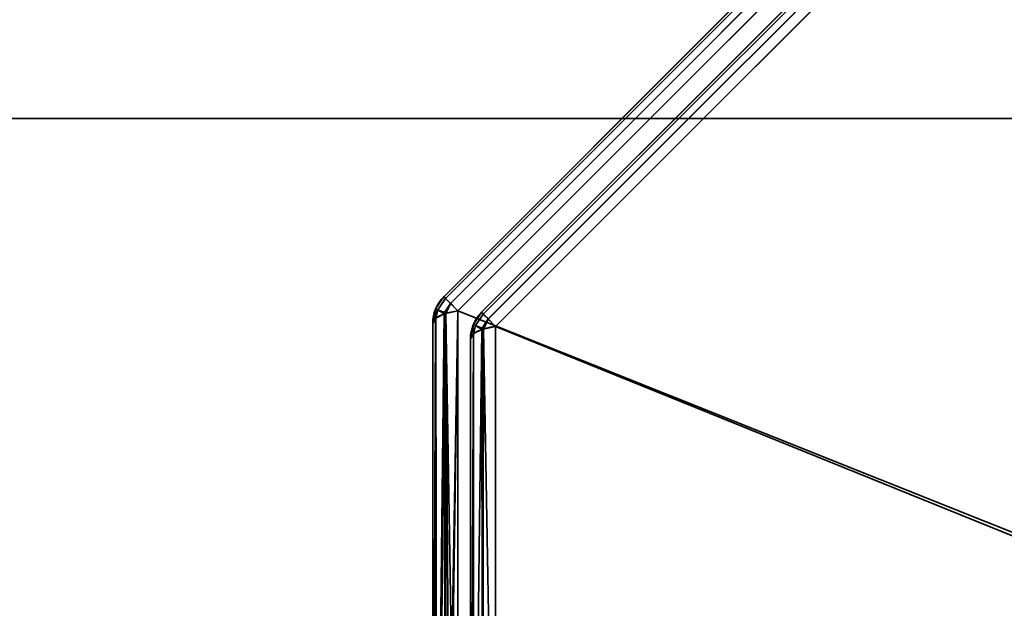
# Model space of a CAD drawing. Header units: millimetres. Extents: x -508 to 6708, y -110 to 248.
# Tile 1026 of 1056: x 2553 to 2571, y -14 to -3. Entities that reach past the tile are written whole.
import ezdxf

# ---------------------------------------------------------------- set-up
doc = ezdxf.new("R2010")
doc.units = ezdxf.units.MM
doc.layers.add('151', color=7, linetype='Continuous', true_color=0xffffff)

# ---------------------------------------------------------------- blocks, each defined once
blk = doc.blocks.new('UG_SURFACE_003')
at = {"layer": '151', "color": 252, "linetype": 'Continuous', "lineweight": 35}
for points in [[(3607.5, -5.3, 2215.25), (3607.5, 229.4, 2215.25), (2392.5, 229.4, 2215.25), (2392.5, -5.3, 2215.25)], [(2542.5, -5.3, 2065.25), (2542.5, 229.4, 2065.25), (3457.5, 229.4, 2065.25), (3457.5, -5.3, 2065.25)], [(3607.5, -5.3, 2215.25), (2392.5, -5.3, 2215.25), (2542.5, -5.3, 2065.25), (3457.5, -5.3, 2065.25)]]:
    blk.add_3dface(points, dxfattribs=at)
blk = doc.blocks.new('UG_SURFACE_307')
at = {"layer": '151', "color": 252, "linetype": 'Continuous', "lineweight": 35}
for points in [[(2532, -5.3, 2075.25), (3468, -5.3, 2075.25), (3466.5, -5.3, 2073.75), (2533.5, -5.3, 2073.75)], [(2532, -5.3, 2075.25), (2532, -22.22, 2075.25), (3468, -22.22, 2075.25), (3468, -5.3, 2075.25)], [(2533.5, -5.3, 2073.75), (3466.5, -5.3, 2073.75), (3466.5, -22.22, 2073.75), (2533.5, -22.22, 2073.75)]]:
    blk.add_3dface(points, dxfattribs=at)
blk = doc.blocks.new('UG_SURFACE_318')
at = {"layer": '151', "color": 252, "linetype": 'Continuous', "lineweight": 35}
for points in [[(2560.596, -8.637, 1157.986), (2570.637, 1.404, 1157.986), (2570.605, 1.436, 1157.739), (2560.564, -8.605, 1157.739)], [(2570.637, 1.404, 1010.514), (2560.596, -8.637, 1010.514), (2560.564, -8.605, 1010.761), (2570.605, 1.436, 1010.761)], [(2570.605, 1.436, 1157.739), (2570.605, 1.436, 1010.761), (2560.564, -8.605, 1010.761), (2560.564, -8.605, 1157.739)], [(2570.637, 1.404, 1157.987), (2570.637, 1.404, 1157.986), (2560.596, -8.637, 1157.986), (2560.596, -8.637, 1157.987)], [(2560.596, -8.637, 1157.987), (2560.688, -8.729, 1158.201), (2570.729, 1.312, 1158.201), (2570.637, 1.404, 1157.987)], [(2570.637, 1.404, 1010.513), (2570.729, 1.312, 1010.299), (2560.688, -8.729, 1010.299), (2560.596, -8.637, 1010.513)], [(2560.596, -8.637, 1010.513), (2560.596, -8.637, 1010.514), (2570.637, 1.404, 1010.514), (2570.637, 1.404, 1010.513)], [(2570.73, 1.311, 1158.204), (2570.729, 1.312, 1158.201), (2560.688, -8.729, 1158.201), (2560.689, -8.73, 1158.204)], [(2560.689, -8.73, 1010.296), (2560.688, -8.729, 1010.299), (2570.729, 1.312, 1010.299), (2570.73, 1.311, 1010.296)], [(2560.689, -8.73, 1158.204), (2560.827, -8.868, 1158.357), (2570.868, 1.173, 1158.357), (2570.73, 1.311, 1158.204)], [(2570.73, 1.311, 1010.296), (2570.868, 1.173, 1010.143), (2560.827, -8.868, 1010.143), (2560.689, -8.73, 1010.296)], [(2570.868, 1.173, 1158.357), (2560.827, -8.868, 1158.357), (2560.827, -22.332, 1163.419), (2580.252, -22.332, 1170.723)], [(2560.827, -8.868, 1010.143), (2570.868, 1.173, 1010.143), (2584.332, 1.173, 1005.08), (2584.332, -18.252, 997.777)], [(2580.252, -22.332, 1170.723), (2584.332, -18.252, 1170.723), (2584.332, 1.173, 1163.419), (2570.868, 1.173, 1158.357)], [(2561.296, -8.927, 1010.935), (2570.927, 0.704, 1010.935), (2570.895, 0.736, 1011.182), (2561.264, -8.895, 1011.182)], [(2570.895, 0.736, 1157.318), (2561.264, -8.895, 1157.318), (2561.264, -8.895, 1011.182), (2570.895, 0.736, 1011.182)], [(2570.927, 0.704, 1157.565), (2561.296, -8.927, 1157.565), (2561.264, -8.895, 1157.318), (2570.895, 0.736, 1157.318)], [(2570.927, 0.704, 1010.933), (2570.927, 0.704, 1010.935), (2561.296, -8.927, 1010.935), (2561.296, -8.927, 1010.933)], [(2561.296, -8.927, 1010.933), (2561.388, -9.019, 1010.72), (2571.018, 0.612, 1010.72), (2570.927, 0.704, 1010.933)], [(2570.927, 0.704, 1157.567), (2571.018, 0.612, 1157.78), (2561.388, -9.019, 1157.78), (2561.296, -8.927, 1157.567)], [(2561.296, -8.927, 1157.567), (2561.296, -8.927, 1157.565), (2570.927, 0.704, 1157.565), (2570.927, 0.704, 1157.567)], [(2571.02, 0.611, 1010.717), (2571.018, 0.612, 1010.72), (2561.388, -9.019, 1010.72), (2561.389, -9.02, 1010.717)], [(2561.389, -9.02, 1157.783), (2561.388, -9.019, 1157.78), (2571.018, 0.612, 1157.78), (2571.02, 0.611, 1157.783)], [(2561.389, -9.02, 1010.717), (2561.527, -9.157, 1010.564), (2571.157, 0.473, 1010.564), (2571.02, 0.611, 1010.717)], [(2571.02, 0.611, 1157.783), (2571.157, 0.473, 1157.936), (2561.527, -9.157, 1157.936), (2561.389, -9.02, 1157.783)], [(2561.527, -9.157, 1157.936), (2571.157, 0.473, 1157.936), (2583.868, 0.473, 1162.715), (2584.565, -18.485, 1170.105)], [(2584.565, -18.485, 998.395), (2583.868, 0.473, 1005.785), (2571.157, 0.473, 1010.564), (2561.527, -9.157, 1010.564)], [(2560.413, -8.832, 1010.761), (2560.413, -8.832, 1157.739), (2560.564, -8.605, 1157.739), (2560.564, -8.605, 1010.761)], [(2560.454, -8.851, 1157.987), (2560.596, -8.637, 1157.986), (2560.564, -8.605, 1157.739), (2560.413, -8.832, 1157.739)], [(2560.413, -8.832, 1010.761), (2560.564, -8.605, 1010.761), (2560.596, -8.637, 1010.514), (2560.454, -8.851, 1010.513)], [(2560.454, -8.851, 1157.987), (2560.596, -8.637, 1157.987), (2560.596, -8.637, 1157.986)], [(2560.688, -8.729, 1158.201), (2560.596, -8.637, 1157.987), (2560.454, -8.851, 1157.987), (2560.575, -8.901, 1158.204)], [(2560.575, -8.901, 1010.296), (2560.454, -8.851, 1010.513), (2560.596, -8.637, 1010.513), (2560.688, -8.729, 1010.299)], [(2560.596, -8.637, 1010.514), (2560.596, -8.637, 1010.513), (2560.454, -8.851, 1010.513)], [(2560.575, -8.901, 1158.204), (2560.689, -8.73, 1158.204), (2560.688, -8.729, 1158.201)], [(2560.688, -8.729, 1010.299), (2560.689, -8.73, 1010.296), (2560.575, -8.901, 1010.296)], [(2560.689, -8.73, 1158.204), (2560.575, -8.901, 1158.204), (2560.6, -8.916, 1158.229)], [(2560.6, -8.916, 1010.271), (2560.575, -8.901, 1010.296), (2560.689, -8.73, 1010.296)], [(2560.6, -8.916, 1158.229), (2560.827, -8.868, 1158.357), (2560.689, -8.73, 1158.204)], [(2560.689, -8.73, 1010.296), (2560.827, -8.868, 1010.143), (2560.6, -8.916, 1010.271)], [(2560.412, -8.834, 1010.761), (2560.359, -9.1, 1010.761), (2560.359, -9.1, 1157.739), (2560.412, -8.834, 1157.739)], [(2560.412, -8.834, 1157.739), (2560.359, -9.1, 1157.739), (2560.414, -9.007, 1157.987)], [(2560.414, -9.007, 1010.513), (2560.359, -9.1, 1010.761), (2560.412, -8.834, 1010.761)], [(2560.412, -8.834, 1157.739), (2560.413, -8.832, 1157.739), (2560.413, -8.832, 1010.761), (2560.412, -8.834, 1010.761)], [(2560.413, -8.832, 1157.739), (2560.412, -8.834, 1157.739), (2560.454, -8.851, 1157.987)], [(2560.454, -8.851, 1010.513), (2560.412, -8.834, 1010.761), (2560.413, -8.832, 1010.761)], [(2560.414, -9.007, 1157.987), (2560.454, -8.851, 1157.987), (2560.412, -8.834, 1157.739)], [(2560.412, -8.834, 1010.761), (2560.454, -8.851, 1010.513), (2560.414, -9.007, 1010.513)], [(2560.454, -8.851, 1157.987), (2560.414, -9.007, 1157.987), (2560.417, -9.002, 1158.001)], [(2560.417, -9.002, 1010.499), (2560.414, -9.007, 1010.513), (2560.454, -8.851, 1010.513)], [(2560.454, -8.851, 1157.987), (2560.417, -9.002, 1158.001), (2560.57, -8.926, 1158.202)], [(2560.57, -8.926, 1010.298), (2560.417, -9.002, 1010.499), (2560.454, -8.851, 1010.513)], [(2560.57, -8.926, 1158.202), (2560.417, -9.002, 1158.001), (2560.424, -22.198, 1162.96)], [(2560.433, -22.196, 1005.545), (2560.417, -9.002, 1010.499), (2560.57, -8.926, 1010.298)], [(2560.582, -8.92, 1158.219), (2560.57, -8.926, 1158.202), (2560.424, -22.198, 1162.96)], [(2560.424, -22.198, 1162.96), (2560.432, -22.21, 1163.001), (2560.582, -8.92, 1158.219)], [(2560.432, -22.21, 1163.001), (2560.59, -22.278, 1163.234), (2560.582, -8.92, 1158.219)], [(2560.57, -8.926, 1010.298), (2560.475, -22.236, 1005.41), (2560.433, -22.196, 1005.545)], [(2560.57, -8.926, 1158.202), (2560.575, -8.901, 1158.204), (2560.454, -8.851, 1157.987)], [(2560.454, -8.851, 1010.513), (2560.575, -8.901, 1010.296), (2560.57, -8.926, 1010.298)], [(2560.57, -8.926, 1010.298), (2560.594, -22.276, 1005.272), (2560.475, -22.236, 1005.41)], [(2560.575, -8.901, 1158.204), (2560.57, -8.926, 1158.202), (2560.582, -8.92, 1158.219)], [(2560.582, -8.92, 1010.281), (2560.57, -8.926, 1010.298), (2560.575, -8.901, 1010.296)], [(2560.57, -8.926, 1010.298), (2560.582, -8.92, 1010.281), (2560.594, -22.276, 1005.272)], [(2560.582, -8.92, 1158.219), (2560.6, -8.916, 1158.229), (2560.575, -8.901, 1158.204)], [(2560.575, -8.901, 1010.296), (2560.6, -8.916, 1010.271), (2560.582, -8.92, 1010.281)], [(2560.6, -8.916, 1158.229), (2560.582, -8.92, 1158.219), (2560.59, -22.278, 1163.234)], [(2560.594, -22.276, 1005.272), (2560.582, -8.92, 1010.281), (2560.6, -8.916, 1010.271)], [(2560.827, -8.868, 1158.357), (2560.6, -8.916, 1158.229), (2560.59, -22.278, 1163.234)], [(2560.59, -22.278, 1163.234), (2560.627, -22.294, 1163.288), (2560.827, -8.868, 1158.357)], [(2560.6, -8.916, 1010.271), (2560.693, -22.31, 1005.157), (2560.594, -22.276, 1005.272)], [(2560.6, -8.916, 1010.271), (2560.827, -8.868, 1010.143), (2560.827, -22.332, 1005.08)], [(2560.6, -8.916, 1010.271), (2560.827, -22.332, 1005.08), (2560.693, -22.31, 1005.157)], [(2560.627, -22.294, 1163.288), (2560.827, -22.332, 1163.419), (2560.827, -8.868, 1158.357)], [(2584.332, -18.252, 997.777), (2580.252, -22.332, 997.777), (2560.827, -22.332, 1005.08), (2560.827, -8.868, 1010.143)], [(2561.113, -9.122, 1157.318), (2561.113, -9.122, 1011.182), (2561.264, -8.895, 1011.182), (2561.264, -8.895, 1157.318)], [(2561.154, -9.141, 1010.933), (2561.296, -8.927, 1010.935), (2561.264, -8.895, 1011.182), (2561.113, -9.122, 1011.182)], [(2561.113, -9.122, 1157.318), (2561.264, -8.895, 1157.318), (2561.296, -8.927, 1157.565), (2561.154, -9.141, 1157.567)], [(2561.154, -9.141, 1010.933), (2561.296, -8.927, 1010.933), (2561.296, -8.927, 1010.935)], [(2561.388, -9.019, 1010.72), (2561.296, -8.927, 1010.933), (2561.154, -9.141, 1010.933), (2561.275, -9.191, 1010.717)], [(2561.275, -9.191, 1157.783), (2561.154, -9.141, 1157.567), (2561.296, -8.927, 1157.567), (2561.388, -9.019, 1157.78)], [(2561.296, -8.927, 1157.565), (2561.296, -8.927, 1157.567), (2561.154, -9.141, 1157.567)], [(2560.417, -9.002, 1158.001), (2560.414, -9.007, 1157.987), (2560.359, -22.1, 1162.627)], [(2560.359, -22.1, 1162.627), (2560.424, -22.198, 1162.96), (2560.417, -9.002, 1158.001)], [(2560.414, -9.007, 1157.987), (2560.359, -9.1, 1157.739), (2560.359, -22.1, 1162.627)], [(2560.414, -9.007, 1010.513), (2560.364, -22.131, 1005.768), (2560.359, -22.1, 1005.873)], [(2560.359, -22.1, 1005.873), (2560.359, -9.1, 1010.761), (2560.414, -9.007, 1010.513)], [(2560.359, -22.1, 1005.873), (2560.359, -22.1, 1162.627), (2560.359, -9.1, 1157.739), (2560.359, -9.1, 1010.761)], [(2560.414, -9.007, 1010.513), (2560.433, -22.196, 1005.545), (2560.364, -22.131, 1005.768)], [(2560.414, -9.007, 1010.513), (2560.417, -9.002, 1010.499), (2560.433, -22.196, 1005.545)], [(2561.112, -9.123, 1157.318), (2561.059, -9.39, 1157.318), (2561.059, -9.39, 1011.182), (2561.112, -9.123, 1011.182)], [(2561.112, -9.123, 1011.182), (2561.059, -9.39, 1011.182), (2561.114, -9.297, 1010.934)], [(2561.114, -9.297, 1157.566), (2561.059, -9.39, 1157.318), (2561.112, -9.123, 1157.318)], [(2561.112, -9.123, 1011.182), (2561.113, -9.122, 1011.182), (2561.113, -9.122, 1157.318), (2561.112, -9.123, 1157.318)], [(2561.113, -9.122, 1011.182), (2561.112, -9.123, 1011.182), (2561.154, -9.141, 1010.933)], [(2561.154, -9.141, 1157.567), (2561.112, -9.123, 1157.318), (2561.113, -9.122, 1157.318)], [(2561.114, -9.297, 1010.934), (2561.154, -9.141, 1010.933), (2561.112, -9.123, 1011.182)], [(2561.112, -9.123, 1157.318), (2561.154, -9.141, 1157.567), (2561.114, -9.297, 1157.566)], [(2561.275, -9.191, 1010.717), (2561.389, -9.02, 1010.717), (2561.388, -9.019, 1010.72)], [(2561.388, -9.019, 1157.78), (2561.389, -9.02, 1157.783), (2561.275, -9.191, 1157.783)], [(2561.389, -9.02, 1010.717), (2561.275, -9.191, 1010.717), (2561.3, -9.206, 1010.692)], [(2561.3, -9.206, 1157.808), (2561.275, -9.191, 1157.783), (2561.389, -9.02, 1157.783)], [(2561.3, -9.206, 1010.692), (2561.527, -9.157, 1010.564), (2561.389, -9.02, 1010.717)], [(2561.389, -9.02, 1157.783), (2561.527, -9.157, 1157.936), (2561.3, -9.206, 1157.808)], [(2561.059, -22.1, 1006.403), (2561.117, -22.002, 1006.141), (2561.117, -9.291, 1010.92), (2561.114, -9.297, 1010.934)], [(2561.114, -9.297, 1010.934), (2561.059, -9.39, 1011.182), (2561.059, -22.1, 1006.403)], [(2561.117, -22.002, 1162.359), (2561.059, -22.1, 1162.097), (2561.059, -9.39, 1157.318), (2561.114, -9.297, 1157.566)], [(2561.154, -9.141, 1010.933), (2561.114, -9.297, 1010.934), (2561.117, -9.291, 1010.92)], [(2561.117, -9.291, 1157.58), (2561.114, -9.297, 1157.566), (2561.154, -9.141, 1157.567)], [(2561.114, -9.297, 1157.566), (2561.117, -9.291, 1157.58), (2561.117, -22.002, 1162.359)], [(2561.154, -9.141, 1010.933), (2561.117, -9.291, 1010.92), (2561.27, -9.216, 1010.718)], [(2561.27, -9.216, 1157.781), (2561.117, -9.291, 1157.58), (2561.154, -9.141, 1157.567)], [(2561.117, -22.002, 1006.141), (2561.282, -21.92, 1005.923), (2561.282, -9.209, 1010.702), (2561.27, -9.216, 1010.718)], [(2561.27, -9.216, 1010.718), (2561.117, -9.291, 1010.92), (2561.117, -22.002, 1006.141)], [(2561.282, -21.92, 1162.577), (2561.117, -22.002, 1162.359), (2561.117, -9.291, 1157.58), (2561.27, -9.216, 1157.781)], [(2561.27, -9.216, 1010.718), (2561.275, -9.191, 1010.717), (2561.154, -9.141, 1010.933)], [(2561.154, -9.141, 1157.567), (2561.275, -9.191, 1157.783), (2561.27, -9.216, 1157.781)], [(2561.275, -9.191, 1010.717), (2561.27, -9.216, 1010.718), (2561.282, -9.209, 1010.702)], [(2561.282, -9.209, 1157.798), (2561.27, -9.216, 1157.781), (2561.275, -9.191, 1157.783)], [(2561.27, -9.216, 1157.781), (2561.282, -9.209, 1157.798), (2561.282, -21.92, 1162.577)], [(2561.282, -9.209, 1010.702), (2561.3, -9.206, 1010.692), (2561.275, -9.191, 1010.717)], [(2561.275, -9.191, 1157.783), (2561.3, -9.206, 1157.808), (2561.282, -9.209, 1157.798)], [(2561.282, -21.92, 1005.923), (2561.527, -21.868, 1005.785), (2561.527, -9.157, 1010.564), (2561.3, -9.206, 1010.692)], [(2561.3, -9.206, 1010.692), (2561.282, -9.209, 1010.702), (2561.282, -21.92, 1005.923)], [(2561.527, -21.868, 1162.715), (2561.282, -21.92, 1162.577), (2561.282, -9.209, 1157.798), (2561.3, -9.206, 1157.808)], [(2561.3, -9.206, 1157.808), (2561.527, -9.157, 1157.936), (2561.527, -21.868, 1162.715)], [(2584.565, -18.485, 1170.105), (2580.485, -22.565, 1170.105), (2561.527, -21.868, 1162.715), (2561.527, -9.157, 1157.936)], [(2561.527, -9.157, 1010.564), (2561.527, -21.868, 1005.785), (2580.485, -22.565, 998.395), (2584.565, -18.485, 998.395)], [(2561.059, -9.39, 1157.318), (2561.059, -22.1, 1162.097), (2561.059, -22.1, 1006.403), (2561.059, -9.39, 1011.182)]]:
    blk.add_3dface(points, dxfattribs=at)
blk = doc.blocks.new('UG_SURFACE_342')
at = {"layer": '151', "color": 252, "linetype": 'Continuous', "lineweight": 35}
for points in [[(2560.596, -8.637, 1157.986), (2570.637, 1.404, 1157.986), (2570.605, 1.436, 1157.739), (2560.564, -8.605, 1157.739)], [(2570.637, 1.404, 1010.514), (2560.596, -8.637, 1010.514), (2560.564, -8.605, 1010.761), (2570.605, 1.436, 1010.761)], [(2570.605, 1.436, 1157.739), (2570.605, 1.436, 1010.761), (2560.564, -8.605, 1010.761), (2560.564, -8.605, 1157.739)], [(2570.637, 1.404, 1157.987), (2570.637, 1.404, 1157.986), (2560.596, -8.637, 1157.986), (2560.596, -8.637, 1157.987)], [(2560.596, -8.637, 1157.987), (2560.688, -8.729, 1158.201), (2570.729, 1.312, 1158.201), (2570.637, 1.404, 1157.987)], [(2570.637, 1.404, 1010.513), (2570.729, 1.312, 1010.299), (2560.688, -8.729, 1010.299), (2560.596, -8.637, 1010.513)], [(2560.596, -8.637, 1010.513), (2560.596, -8.637, 1010.514), (2570.637, 1.404, 1010.514), (2570.637, 1.404, 1010.513)], [(2570.73, 1.311, 1158.204), (2570.729, 1.312, 1158.201), (2560.688, -8.729, 1158.201), (2560.689, -8.73, 1158.204)], [(2560.689, -8.73, 1010.296), (2560.688, -8.729, 1010.299), (2570.729, 1.312, 1010.299), (2570.73, 1.311, 1010.296)], [(2560.689, -8.73, 1158.204), (2560.827, -8.868, 1158.357), (2570.868, 1.173, 1158.357), (2570.73, 1.311, 1158.204)], [(2570.73, 1.311, 1010.296), (2570.868, 1.173, 1010.143), (2560.827, -8.868, 1010.143), (2560.689, -8.73, 1010.296)], [(2570.868, 1.173, 1158.357), (2560.827, -8.868, 1158.357), (2560.827, -22.332, 1163.419), (2580.252, -22.332, 1170.723)], [(2560.827, -8.868, 1010.143), (2570.868, 1.173, 1010.143), (2584.332, 1.173, 1005.08), (2584.332, -18.252, 997.777)], [(2580.252, -22.332, 1170.723), (2584.332, -18.252, 1170.723), (2584.332, 1.173, 1163.419), (2570.868, 1.173, 1158.357)], [(2561.296, -8.927, 1010.935), (2570.927, 0.704, 1010.935), (2570.895, 0.736, 1011.182), (2561.264, -8.895, 1011.182)], [(2570.895, 0.736, 1157.318), (2561.264, -8.895, 1157.318), (2561.264, -8.895, 1011.182), (2570.895, 0.736, 1011.182)], [(2570.927, 0.704, 1157.565), (2561.296, -8.927, 1157.565), (2561.264, -8.895, 1157.318), (2570.895, 0.736, 1157.318)], [(2570.927, 0.704, 1010.933), (2570.927, 0.704, 1010.935), (2561.296, -8.927, 1010.935), (2561.296, -8.927, 1010.933)], [(2561.296, -8.927, 1010.933), (2561.388, -9.019, 1010.72), (2571.018, 0.612, 1010.72), (2570.927, 0.704, 1010.933)], [(2570.927, 0.704, 1157.567), (2571.018, 0.612, 1157.78), (2561.388, -9.019, 1157.78), (2561.296, -8.927, 1157.567)], [(2561.296, -8.927, 1157.567), (2561.296, -8.927, 1157.565), (2570.927, 0.704, 1157.565), (2570.927, 0.704, 1157.567)], [(2571.02, 0.611, 1010.717), (2571.018, 0.612, 1010.72), (2561.388, -9.019, 1010.72), (2561.389, -9.02, 1010.717)], [(2561.389, -9.02, 1157.783), (2561.388, -9.019, 1157.78), (2571.018, 0.612, 1157.78), (2571.02, 0.611, 1157.783)], [(2561.389, -9.02, 1010.717), (2561.527, -9.157, 1010.564), (2571.157, 0.473, 1010.564), (2571.02, 0.611, 1010.717)], [(2571.02, 0.611, 1157.783), (2571.157, 0.473, 1157.936), (2561.527, -9.157, 1157.936), (2561.389, -9.02, 1157.783)], [(2561.527, -9.157, 1157.936), (2571.157, 0.473, 1157.936), (2583.868, 0.473, 1162.715), (2584.565, -18.485, 1170.105)], [(2584.565, -18.485, 998.395), (2583.868, 0.473, 1005.785), (2571.157, 0.473, 1010.564), (2561.527, -9.157, 1010.564)], [(2560.413, -8.832, 1010.761), (2560.413, -8.832, 1157.739), (2560.564, -8.605, 1157.739), (2560.564, -8.605, 1010.761)], [(2560.454, -8.851, 1157.987), (2560.596, -8.637, 1157.986), (2560.564, -8.605, 1157.739), (2560.413, -8.832, 1157.739)], [(2560.413, -8.832, 1010.761), (2560.564, -8.605, 1010.761), (2560.596, -8.637, 1010.514), (2560.454, -8.851, 1010.513)], [(2560.454, -8.851, 1157.987), (2560.596, -8.637, 1157.987), (2560.596, -8.637, 1157.986)], [(2560.688, -8.729, 1158.201), (2560.596, -8.637, 1157.987), (2560.454, -8.851, 1157.987), (2560.575, -8.901, 1158.204)], [(2560.575, -8.901, 1010.296), (2560.454, -8.851, 1010.513), (2560.596, -8.637, 1010.513), (2560.688, -8.729, 1010.299)], [(2560.596, -8.637, 1010.514), (2560.596, -8.637, 1010.513), (2560.454, -8.851, 1010.513)], [(2560.575, -8.901, 1158.204), (2560.689, -8.73, 1158.204), (2560.688, -8.729, 1158.201)], [(2560.688, -8.729, 1010.299), (2560.689, -8.73, 1010.296), (2560.575, -8.901, 1010.296)], [(2560.689, -8.73, 1158.204), (2560.575, -8.901, 1158.204), (2560.6, -8.916, 1158.229)], [(2560.6, -8.916, 1010.271), (2560.575, -8.901, 1010.296), (2560.689, -8.73, 1010.296)], [(2560.6, -8.916, 1158.229), (2560.827, -8.868, 1158.357), (2560.689, -8.73, 1158.204)], [(2560.689, -8.73, 1010.296), (2560.827, -8.868, 1010.143), (2560.6, -8.916, 1010.271)], [(2560.412, -8.834, 1010.761), (2560.359, -9.1, 1010.761), (2560.359, -9.1, 1157.739), (2560.412, -8.834, 1157.739)], [(2560.412, -8.834, 1157.739), (2560.359, -9.1, 1157.739), (2560.414, -9.007, 1157.987)], [(2560.414, -9.007, 1010.513), (2560.359, -9.1, 1010.761), (2560.412, -8.834, 1010.761)], [(2560.412, -8.834, 1157.739), (2560.413, -8.832, 1157.739), (2560.413, -8.832, 1010.761), (2560.412, -8.834, 1010.761)], [(2560.413, -8.832, 1157.739), (2560.412, -8.834, 1157.739), (2560.454, -8.851, 1157.987)], [(2560.454, -8.851, 1010.513), (2560.412, -8.834, 1010.761), (2560.413, -8.832, 1010.761)], [(2560.414, -9.007, 1157.987), (2560.454, -8.851, 1157.987), (2560.412, -8.834, 1157.739)], [(2560.412, -8.834, 1010.761), (2560.454, -8.851, 1010.513), (2560.414, -9.007, 1010.513)], [(2560.454, -8.851, 1157.987), (2560.414, -9.007, 1157.987), (2560.417, -9.002, 1158.001)], [(2560.417, -9.002, 1010.499), (2560.414, -9.007, 1010.513), (2560.454, -8.851, 1010.513)], [(2560.454, -8.851, 1157.987), (2560.417, -9.002, 1158.001), (2560.57, -8.926, 1158.202)], [(2560.57, -8.926, 1010.298), (2560.417, -9.002, 1010.499), (2560.454, -8.851, 1010.513)], [(2560.57, -8.926, 1158.202), (2560.417, -9.002, 1158.001), (2560.424, -22.198, 1162.96)], [(2560.433, -22.196, 1005.545), (2560.417, -9.002, 1010.499), (2560.57, -8.926, 1010.298)], [(2560.582, -8.92, 1158.219), (2560.57, -8.926, 1158.202), (2560.424, -22.198, 1162.96)], [(2560.424, -22.198, 1162.96), (2560.432, -22.21, 1163.001), (2560.582, -8.92, 1158.219)], [(2560.432, -22.21, 1163.001), (2560.59, -22.278, 1163.234), (2560.582, -8.92, 1158.219)], [(2560.57, -8.926, 1010.298), (2560.475, -22.236, 1005.41), (2560.433, -22.196, 1005.545)], [(2560.57, -8.926, 1158.202), (2560.575, -8.901, 1158.204), (2560.454, -8.851, 1157.987)], [(2560.454, -8.851, 1010.513), (2560.575, -8.901, 1010.296), (2560.57, -8.926, 1010.298)], [(2560.57, -8.926, 1010.298), (2560.594, -22.276, 1005.272), (2560.475, -22.236, 1005.41)], [(2560.575, -8.901, 1158.204), (2560.57, -8.926, 1158.202), (2560.582, -8.92, 1158.219)], [(2560.582, -8.92, 1010.281), (2560.57, -8.926, 1010.298), (2560.575, -8.901, 1010.296)], [(2560.57, -8.926, 1010.298), (2560.582, -8.92, 1010.281), (2560.594, -22.276, 1005.272)], [(2560.582, -8.92, 1158.219), (2560.6, -8.916, 1158.229), (2560.575, -8.901, 1158.204)], [(2560.575, -8.901, 1010.296), (2560.6, -8.916, 1010.271), (2560.582, -8.92, 1010.281)], [(2560.6, -8.916, 1158.229), (2560.582, -8.92, 1158.219), (2560.59, -22.278, 1163.234)], [(2560.594, -22.276, 1005.272), (2560.582, -8.92, 1010.281), (2560.6, -8.916, 1010.271)], [(2560.827, -8.868, 1158.357), (2560.6, -8.916, 1158.229), (2560.59, -22.278, 1163.234)], [(2560.59, -22.278, 1163.234), (2560.627, -22.294, 1163.288), (2560.827, -8.868, 1158.357)], [(2560.6, -8.916, 1010.271), (2560.693, -22.31, 1005.157), (2560.594, -22.276, 1005.272)], [(2560.6, -8.916, 1010.271), (2560.827, -8.868, 1010.143), (2560.827, -22.332, 1005.08)], [(2560.6, -8.916, 1010.271), (2560.827, -22.332, 1005.08), (2560.693, -22.31, 1005.157)], [(2560.627, -22.294, 1163.288), (2560.827, -22.332, 1163.419), (2560.827, -8.868, 1158.357)], [(2584.332, -18.252, 997.777), (2580.252, -22.332, 997.777), (2560.827, -22.332, 1005.08), (2560.827, -8.868, 1010.143)], [(2561.113, -9.122, 1157.318), (2561.113, -9.122, 1011.182), (2561.264, -8.895, 1011.182), (2561.264, -8.895, 1157.318)], [(2561.154, -9.141, 1010.933), (2561.296, -8.927, 1010.935), (2561.264, -8.895, 1011.182), (2561.113, -9.122, 1011.182)], [(2561.113, -9.122, 1157.318), (2561.264, -8.895, 1157.318), (2561.296, -8.927, 1157.565), (2561.154, -9.141, 1157.567)], [(2561.154, -9.141, 1010.933), (2561.296, -8.927, 1010.933), (2561.296, -8.927, 1010.935)], [(2561.388, -9.019, 1010.72), (2561.296, -8.927, 1010.933), (2561.154, -9.141, 1010.933), (2561.275, -9.191, 1010.717)], [(2561.275, -9.191, 1157.783), (2561.154, -9.141, 1157.567), (2561.296, -8.927, 1157.567), (2561.388, -9.019, 1157.78)], [(2561.296, -8.927, 1157.565), (2561.296, -8.927, 1157.567), (2561.154, -9.141, 1157.567)], [(2560.417, -9.002, 1158.001), (2560.414, -9.007, 1157.987), (2560.359, -22.1, 1162.627)], [(2560.359, -22.1, 1162.627), (2560.424, -22.198, 1162.96), (2560.417, -9.002, 1158.001)], [(2560.414, -9.007, 1157.987), (2560.359, -9.1, 1157.739), (2560.359, -22.1, 1162.627)], [(2560.414, -9.007, 1010.513), (2560.364, -22.131, 1005.768), (2560.359, -22.1, 1005.873)], [(2560.359, -22.1, 1005.873), (2560.359, -9.1, 1010.761), (2560.414, -9.007, 1010.513)], [(2560.359, -22.1, 1005.873), (2560.359, -22.1, 1162.627), (2560.359, -9.1, 1157.739), (2560.359, -9.1, 1010.761)], [(2560.414, -9.007, 1010.513), (2560.433, -22.196, 1005.545), (2560.364, -22.131, 1005.768)], [(2560.414, -9.007, 1010.513), (2560.417, -9.002, 1010.499), (2560.433, -22.196, 1005.545)], [(2561.112, -9.123, 1157.318), (2561.059, -9.39, 1157.318), (2561.059, -9.39, 1011.182), (2561.112, -9.123, 1011.182)], [(2561.112, -9.123, 1011.182), (2561.059, -9.39, 1011.182), (2561.114, -9.297, 1010.934)], [(2561.114, -9.297, 1157.566), (2561.059, -9.39, 1157.318), (2561.112, -9.123, 1157.318)], [(2561.112, -9.123, 1011.182), (2561.113, -9.122, 1011.182), (2561.113, -9.122, 1157.318), (2561.112, -9.123, 1157.318)], [(2561.113, -9.122, 1011.182), (2561.112, -9.123, 1011.182), (2561.154, -9.141, 1010.933)], [(2561.154, -9.141, 1157.567), (2561.112, -9.123, 1157.318), (2561.113, -9.122, 1157.318)], [(2561.114, -9.297, 1010.934), (2561.154, -9.141, 1010.933), (2561.112, -9.123, 1011.182)], [(2561.112, -9.123, 1157.318), (2561.154, -9.141, 1157.567), (2561.114, -9.297, 1157.566)], [(2561.275, -9.191, 1010.717), (2561.389, -9.02, 1010.717), (2561.388, -9.019, 1010.72)], [(2561.388, -9.019, 1157.78), (2561.389, -9.02, 1157.783), (2561.275, -9.191, 1157.783)], [(2561.389, -9.02, 1010.717), (2561.275, -9.191, 1010.717), (2561.3, -9.206, 1010.692)], [(2561.3, -9.206, 1157.808), (2561.275, -9.191, 1157.783), (2561.389, -9.02, 1157.783)], [(2561.3, -9.206, 1010.692), (2561.527, -9.157, 1010.564), (2561.389, -9.02, 1010.717)], [(2561.389, -9.02, 1157.783), (2561.527, -9.157, 1157.936), (2561.3, -9.206, 1157.808)], [(2561.059, -22.1, 1006.403), (2561.117, -22.002, 1006.141), (2561.117, -9.291, 1010.92), (2561.114, -9.297, 1010.934)], [(2561.114, -9.297, 1010.934), (2561.059, -9.39, 1011.182), (2561.059, -22.1, 1006.403)], [(2561.117, -22.002, 1162.359), (2561.059, -22.1, 1162.097), (2561.059, -9.39, 1157.318), (2561.114, -9.297, 1157.566)], [(2561.154, -9.141, 1010.933), (2561.114, -9.297, 1010.934), (2561.117, -9.291, 1010.92)], [(2561.117, -9.291, 1157.58), (2561.114, -9.297, 1157.566), (2561.154, -9.141, 1157.567)], [(2561.114, -9.297, 1157.566), (2561.117, -9.291, 1157.58), (2561.117, -22.002, 1162.359)], [(2561.154, -9.141, 1010.933), (2561.117, -9.291, 1010.92), (2561.27, -9.216, 1010.718)], [(2561.27, -9.216, 1157.781), (2561.117, -9.291, 1157.58), (2561.154, -9.141, 1157.567)], [(2561.117, -22.002, 1006.141), (2561.282, -21.92, 1005.923), (2561.282, -9.209, 1010.702), (2561.27, -9.216, 1010.718)], [(2561.27, -9.216, 1010.718), (2561.117, -9.291, 1010.92), (2561.117, -22.002, 1006.141)], [(2561.282, -21.92, 1162.577), (2561.117, -22.002, 1162.359), (2561.117, -9.291, 1157.58), (2561.27, -9.216, 1157.781)], [(2561.27, -9.216, 1010.718), (2561.275, -9.191, 1010.717), (2561.154, -9.141, 1010.933)], [(2561.154, -9.141, 1157.567), (2561.275, -9.191, 1157.783), (2561.27, -9.216, 1157.781)], [(2561.275, -9.191, 1010.717), (2561.27, -9.216, 1010.718), (2561.282, -9.209, 1010.702)], [(2561.282, -9.209, 1157.798), (2561.27, -9.216, 1157.781), (2561.275, -9.191, 1157.783)], [(2561.27, -9.216, 1157.781), (2561.282, -9.209, 1157.798), (2561.282, -21.92, 1162.577)], [(2561.282, -9.209, 1010.702), (2561.3, -9.206, 1010.692), (2561.275, -9.191, 1010.717)], [(2561.275, -9.191, 1157.783), (2561.3, -9.206, 1157.808), (2561.282, -9.209, 1157.798)], [(2561.282, -21.92, 1005.923), (2561.527, -21.868, 1005.785), (2561.527, -9.157, 1010.564), (2561.3, -9.206, 1010.692)], [(2561.3, -9.206, 1010.692), (2561.282, -9.209, 1010.702), (2561.282, -21.92, 1005.923)], [(2561.527, -21.868, 1162.715), (2561.282, -21.92, 1162.577), (2561.282, -9.209, 1157.798), (2561.3, -9.206, 1157.808)], [(2561.3, -9.206, 1157.808), (2561.527, -9.157, 1157.936), (2561.527, -21.868, 1162.715)], [(2584.565, -18.485, 1170.105), (2580.485, -22.565, 1170.105), (2561.527, -21.868, 1162.715), (2561.527, -9.157, 1157.936)], [(2561.527, -9.157, 1010.564), (2561.527, -21.868, 1005.785), (2580.485, -22.565, 998.395), (2584.565, -18.485, 998.395)], [(2561.059, -9.39, 1157.318), (2561.059, -22.1, 1162.097), (2561.059, -22.1, 1006.403), (2561.059, -9.39, 1011.182)]]:
    blk.add_3dface(points, dxfattribs=at)

msp = doc.modelspace()

# ---------------------------------------------------------------- linework, layer by layer
at = {"layer": '151', "color": 253, "linetype": 'Continuous', "lineweight": -3}
for p, q in [((2560.564, -8.605, 1010.761), (2570.605, 1.436, 1010.761)), ((2570.605, 1.436, 1157.739), (2560.564, -8.605, 1157.739)), ((2570.605, 1.436, 1157.739), (2560.564, -8.605, 1157.739)), ((2560.564, -8.605, 1010.761), (2570.605, 1.436, 1010.761)), ((2570.868, 1.173, 1158.357), (2560.827, -8.868, 1158.357)), ((2560.827, -8.868, 1010.143), (2570.868, 1.173, 1010.143)), ((2570.868, 1.173, 1158.357), (2560.827, -8.868, 1158.357)), ((2560.827, -8.868, 1010.143), (2570.868, 1.173, 1010.143)), ((2570.895, 0.736, 1157.318), (2561.264, -8.895, 1157.318)), ((2561.264, -8.895, 1011.182), (2570.895, 0.736, 1011.182)), ((2561.264, -8.895, 1011.182), (2570.895, 0.736, 1011.182)), ((2570.895, 0.736, 1157.318), (2561.264, -8.895, 1157.318)), ((2561.527, -9.157, 1157.936), (2571.157, 0.473, 1157.936)), ((2571.157, 0.473, 1010.564), (2561.527, -9.157, 1010.564)), ((2561.527, -9.157, 1157.936), (2571.157, 0.473, 1157.936)), ((2571.157, 0.473, 1010.564), (2561.527, -9.157, 1010.564)), ((2392.5, -5.3, 2215.25), (3607.5, -5.3, 2215.25)), ((3468, -5.3, 2075.25), (2532, -5.3, 2075.25)), ((3466.5, -5.3, 2073.75), (2533.5, -5.3, 2073.75)), ((3457.5, -5.3, 2065.25), (2542.5, -5.3, 2065.25)), ((2560.564, -8.605, 1157.739), (2560.564, -8.605, 1010.761)), ((2560.564, -8.605, 1157.739), (2560.564, -8.605, 1010.761)), ((2560.827, -8.868, 1158.357), (2560.827, -22.332, 1163.419)), ((2560.827, -8.868, 1010.143), (2560.827, -22.332, 1005.081)), ((2560.827, -8.868, 1158.357), (2560.827, -22.332, 1163.419)), ((2560.827, -8.868, 1010.143), (2560.827, -22.332, 1005.081)), ((2561.264, -8.895, 1157.318), (2561.264, -8.895, 1011.182)), ((2561.264, -8.895, 1157.318), (2561.264, -8.895, 1011.182)), ((2560.359, -9.1, 1010.761), (2560.359, -22.1, 1005.873)), ((2560.359, -9.1, 1157.739), (2560.359, -9.1, 1010.761)), ((2560.359, -9.1, 1157.739), (2560.359, -22.1, 1162.627)), ((2560.359, -9.1, 1010.761), (2560.359, -22.1, 1005.873)), ((2560.359, -9.1, 1157.739), (2560.359, -22.1, 1162.627)), ((2560.359, -9.1, 1157.739), (2560.359, -9.1, 1010.761)), ((2561.527, -9.157, 1010.564), (2561.527, -21.868, 1005.785)), ((2561.527, -21.868, 1162.715), (2561.527, -9.157, 1157.936)), ((2561.527, -9.157, 1010.564), (2561.527, -21.868, 1005.785)), ((2561.527, -21.868, 1162.715), (2561.527, -9.157, 1157.936)), ((2561.059, -22.1, 1006.403), (2561.059, -9.39, 1011.182)), ((2561.059, -9.39, 1157.318), (2561.059, -22.1, 1162.097)), ((2561.059, -9.39, 1011.182), (2561.059, -9.39, 1157.318)), ((2561.059, -22.1, 1006.403), (2561.059, -9.39, 1011.182)), ((2561.059, -9.39, 1011.182), (2561.059, -9.39, 1157.318)), ((2561.059, -9.39, 1157.318), (2561.059, -22.1, 1162.097))]:
    msp.add_line(p, q, dxfattribs=at)
msp.add_arc((2561.059, -9.1, 1010.761), 0.7, 135, 180, dxfattribs=at)
msp.add_arc((2561.059, -9.1, 1010.761), 0.7, 135, 180, dxfattribs=at)
at = {"layer": '151', "color": 253, "linetype": 'Continuous', "lineweight": -3, "extrusion": (0, 0, -1)}
for centre, start in [((-2561.059, -9.1, -1157.739), 360), ((-2561.059, -9.1, -1157.739), 360), ((-2561.759, -9.39, -1011.182), 0), ((-2561.759, -9.39, -1157.318), 0), ((-2561.759, -9.39, -1011.182), 0), ((-2561.759, -9.39, -1157.318), 0)]:
    msp.add_arc(centre, 0.7, start, 45, dxfattribs=at)
at = {"layer": '151', "color": 253, "linetype": 'Continuous', "lineweight": -3, "extrusion": (0.707107, 0.707107, 7.62964e-17)}
msp.add_arc((-1817.377, 1157.739, 1804.508), 0.7, 0, 62, dxfattribs=at)
msp.add_arc((-1817.377, 1157.739, 1804.508), 0.7, 0, 62, dxfattribs=at)
at = {"layer": '151', "color": 253, "linetype": 'Continuous', "lineweight": -3, "extrusion": (0.707107, 0.707107, 6.11814e-16)}
for centre in [(-1817.377, 1010.761, 1804.508), (-1817.377, 1010.761, 1804.508), (-1818.077, 1011.182, 1804.798), (-1818.077, 1011.182, 1804.798)]:
    msp.add_arc(centre, 0.7, 298, 0, dxfattribs=at)
at = {"layer": '151', "color": 253, "linetype": 'Continuous', "lineweight": -3, "extrusion": (-1.14537e-15, 0.936029, -0.351924)}
msp.add_arc((-2561.059, 1080.474, -415.954), 0.7, 0, 70.6118, dxfattribs=at)
msp.add_arc((-2561.059, 1080.474, -415.954), 0.7, 0, 70.6118, dxfattribs=at)
at = {"layer": '151', "color": 253, "linetype": 'Continuous', "lineweight": -3, "extrusion": (-9.33028e-16, 0.936029, 0.351924)}
msp.add_arc((-2561.059, 949.304, 347.193), 0.7, 289.3882, 0, dxfattribs=at)
msp.add_arc((-2561.059, 949.304, 347.193), 0.7, 289.3882, 0, dxfattribs=at)
at = {"layer": '151', "color": 253, "linetype": 'Continuous', "lineweight": -3, "extrusion": (-0.707107, -0.707107, -4.89451e-15)}
msp.add_arc((1818.077, 1157.318, -1804.798), 0.7, 118, 180, dxfattribs=at)
msp.add_arc((1818.077, 1157.318, -1804.798), 0.7, 118, 180, dxfattribs=at)
at = {"layer": '151', "color": 253, "linetype": 'Continuous', "lineweight": -3, "extrusion": (-8.69867e-16, -0.936029, -0.351924)}
msp.add_arc((2561.759, 949.8, -347.07), 0.7, 180, 250.6118, dxfattribs=at)
msp.add_arc((2561.759, 949.8, -347.07), 0.7, 180, 250.6118, dxfattribs=at)
at = {"layer": '151', "color": 253, "linetype": 'Continuous', "lineweight": -3, "extrusion": (-1.16435e-15, -0.936029, 0.351924)}
msp.add_arc((2561.759, 1079.979, 416.077), 0.7, 109.3882, 180, dxfattribs=at)
msp.add_arc((2561.759, 1079.979, 416.077), 0.7, 109.3882, 180, dxfattribs=at)

# ---------------------------------------------------------------- block references
at = {"layer": '151', "color": 253, "linetype": 'Continuous', "lineweight": -3}
for name in ['UG_SURFACE_003', 'UG_SURFACE_307', 'UG_SURFACE_318', 'UG_SURFACE_342']:
    msp.add_blockref(name, (0, 0), dxfattribs=at)

doc.saveas('drawing.dxf')
